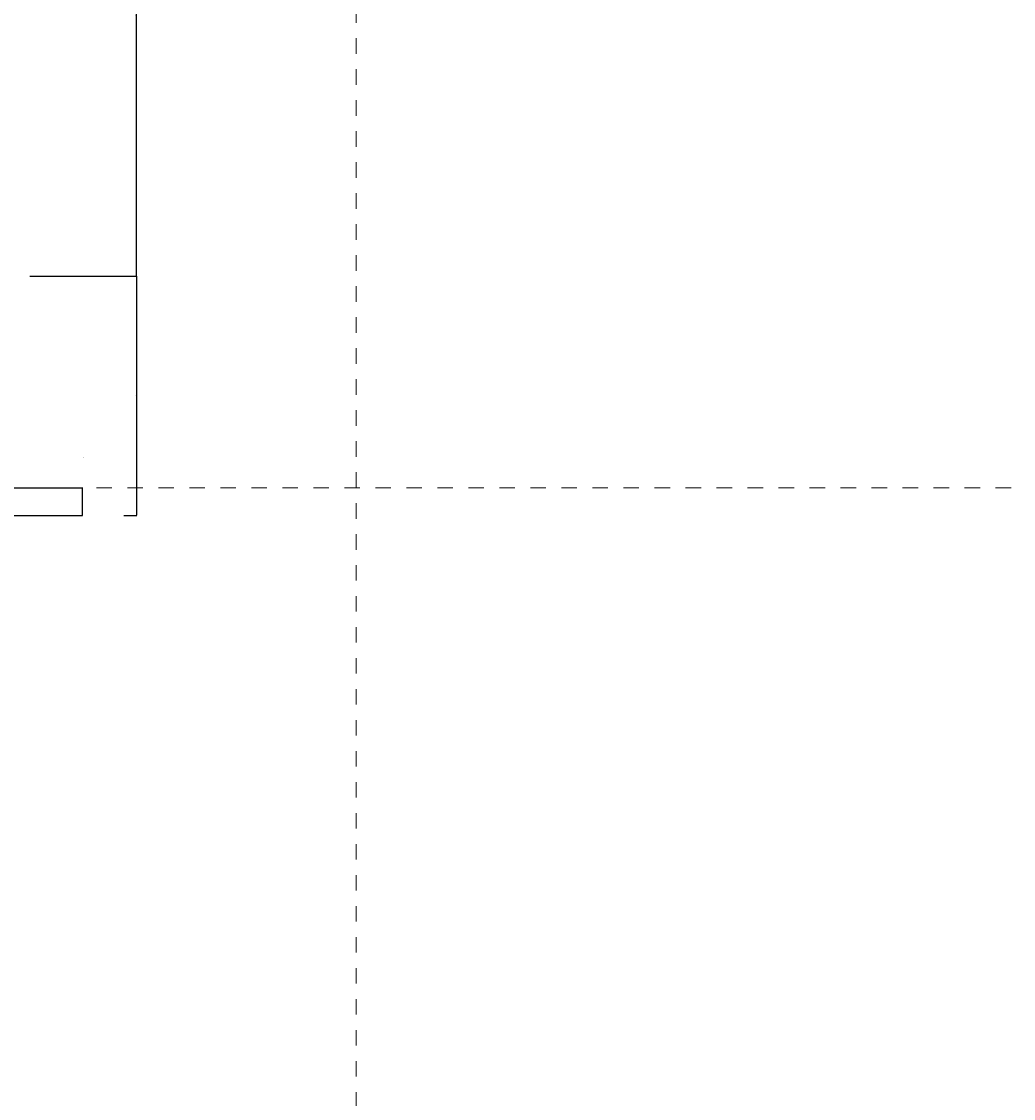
# Model space of a CAD drawing. Header units: metres. Extents: x -13 to 93, y -119 to 25.
# Tile 375 of 656: x 18.49 to 24.89, y -40.24 to -33.29. Entities that reach past the tile are written whole.
import ezdxf

# ---------------------------------------------------------------- set-up
doc = ezdxf.new("R2010")
doc.units = ezdxf.units.M
doc.header["$LTSCALE"] = 0.00508
doc.header["$PDMODE"] = 1
doc.header["$PDSIZE"] = -2
doc.linetypes.add('STYLE_06', pattern=[1.0537, 0.590515, -0.19684, 0.069505, -0.19684])
doc.layers.get('0').update_dxf_attribs({"lineweight": 18})
doc.layers.add('Bemaßung', color=7, linetype='Continuous', lineweight=18)
doc.layers.add('Plan-Achse', color=1, linetype='STYLE_06', lineweight=18)
doc.layers.get('0').freeze()
doc.styles.add('Arial', font='ARIAL.TTF')
doc.dimstyles.new('MTZ_200', dxfattribs={"dimtxt": 0.075762, "dimasz": 0.000706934, "dimexe": 0.001, "dimexo": 0.003, "dimgap": 0.0001, "dimtad": 1, "dimdec": 4, "dimzin": 11, "dimtxsty": 'Arial', "dimblk": 'VW_SLASH', "dimcen": 0, "dimdle": 0.001, "dimazin": 0, "dimtfac": 1, "dimtdec": 4, "dimtix": 1, "dimtmove": 0, "dimatfit": 0, "dimldrblk": 'VW_FILLEDARROW', "dimfxl": 0, "dimfrac": 2, "dimtolj": 1, "dimtzin": 11, "dimarcsym": 0})

# ---------------------------------------------------------------- blocks, each defined once
blk = doc.blocks.new('VW_SLASH')
at = {"color": 0, "linetype": 'ByBlock', "lineweight": -2}
blk.add_line((0, 0), (-1, 0), dxfattribs=at)
at = {"color": 0, "linetype": 'ByBlock', "lineweight": 20}
blk.add_line((0, 0), (0, 0), dxfattribs=at)
blk = doc.blocks.new('*D478')
at = {"layer": 'Bemaßung', "color": 0, "lineweight": -2}
for p, q in [((19.153, -34.935), (19.236, -34.935)), ((19.235, -34.9357), (19.235, -36.4778)), ((19.153, -36.4785), (19.236, -36.4785))]:
    blk.add_line(p, q, dxfattribs=at)
at = {"layer": 'Defpoints', "color": 0, "lineweight": 0}
for p in [(19.15, -34.935), (19.15, -36.4785), (19.235, -36.4785)]:
    blk.add_point(p, dxfattribs=at)
at = {"layer": 'Bemaßung', "color": 0, "lineweight": -2, "xscale": 0.00070693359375, "yscale": 0.00070693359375, "zscale": 0.00070693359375}
for p, rotation in [((19.235, -34.935), 90), ((19.235, -36.4785), 270)]:
    blk.add_blockref('VW_SLASH', p, dxfattribs=dict(at, rotation=rotation))
at = {"layer": 'Bemaßung', "color": 0, "insert": (19.2285, -35.7067), "char_height": 0.002525, "attachment_point": 5, "rotation": 90, "style": 'Arial'}
blk.add_mtext('\\A1;77,175m', dxfattribs=at)
blk = doc.blocks.new('VW_FILLEDARROW')
at = {"color": 0, "lineweight": -2}
blk.add_solid([(0, 0), (0, 0), (0, 0)], dxfattribs=at)
blk = doc.blocks.new('*D479')
at = {"layer": 'Bemaßung', "color": 0, "lineweight": -2}
for p, q in [((18.547, -31.5715), (19.236, -31.5715)), ((19.235, -34.9343), (19.235, -31.5722)), ((18.547, -34.935), (19.236, -34.935))]:
    blk.add_line(p, q, dxfattribs=at)
at = {"layer": 'Defpoints', "color": 0, "lineweight": 0}
for p in [(18.544, -31.5715), (19.235, -31.5715), (18.544, -34.935)]:
    blk.add_point(p, dxfattribs=at)
at = {"layer": 'Bemaßung', "color": 0, "lineweight": -2, "xscale": 0.00070693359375, "yscale": 0.00070693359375, "zscale": 0.00070693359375}
for p, rotation in [((19.235, -31.5715), 90), ((19.235, -34.935), 270)]:
    blk.add_blockref('VW_SLASH', p, dxfattribs=dict(at, rotation=rotation))
at = {"layer": 'Bemaßung', "color": 0, "insert": (19.2285, -33.2532), "char_height": 0.002525, "attachment_point": 5, "rotation": 90, "style": 'Arial'}
blk.add_mtext('\\A1;168,175m', dxfattribs=at)
blk = doc.blocks.new('*D1267')
at = {"layer": 'Bemaßung', "color": 0, "lineweight": -2}
for p, q in [((17.687, -36.3), (18.886, -36.3)), ((18.885, -36.2993), (18.885, -36.2986)), ((18.885, -36.4785), (18.885, -36.3)), ((17.703, -36.4785), (18.886, -36.4785)), ((18.885, -36.4792), (18.885, -36.4799))]:
    blk.add_line(p, q, dxfattribs=at)
at = {"layer": 'Defpoints', "color": 0, "lineweight": 0}
for p in [(17.684, -36.3), (18.885, -36.3), (17.7, -36.4785)]:
    blk.add_point(p, dxfattribs=at)
at = {"layer": 'Bemaßung', "color": 0, "lineweight": -2, "xscale": 0.00070693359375, "yscale": 0.00070693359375, "zscale": 0.00070693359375}
for p, rotation in [((18.885, -36.3), 270), ((18.885, -36.4785), 90)]:
    blk.add_blockref('VW_SLASH', p, dxfattribs=dict(at, rotation=rotation))
at = {"layer": 'Bemaßung', "color": 0, "lineweight": 18, "insert": (18.89, -36.103), "char_height": 0.00253, "attachment_point": 5, "rotation": 90, "style": 'Arial'}
blk.add_mtext('\\A1;8,925m', dxfattribs=at)

msp = doc.modelspace()

# ---------------------------------------------------------------- linework, layer by layer
at = {"layer": 'Plan-Achse'}
for p, q in [((20.65, -118.5), (20.65, 6.75)), ((-9.42493716, -36.3), (50.475, -36.3))]:
    msp.add_line(p, q, dxfattribs=at)

# ---------------------------------------------------------------- dimensions: what is measured, and where the dimension line sits
at = {"layer": 'Bemaßung'}
for base, p1, p2, picture, middle in [((19.235, -31.5715), (18.544, -34.935), (18.544, -31.5715), '*D479', (19.2284823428, -33.25325)), ((19.235, -36.4785), (19.15, -34.935), (19.15, -36.4785), '*D478', (19.2284823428, -35.70675))]:
    dim = msp.add_linear_dim(base=base, p1=p1, p2=p2, angle=90, dimstyle='MTZ_200', override={"dimtxt": 0.002525, "dimgap": 0.005, "dimdec": 8, "dimlfac": 50, "dimpost": '<>m', "dimtxsty": 'Arial', "dimtmove": 2}, dxfattribs=at)
    dim.commit()
    dim.dimension.update_dxf_attribs({"geometry": picture, "text_midpoint": middle})
at = {"layer": 'Bemaßung', "lineweight": 18}
dim = msp.add_linear_dim(base=(18.885, -36.3), p1=(17.7, -36.4785), p2=(17.684, -36.3), angle=90, dimstyle='MTZ_200', override={"dimtxt": 0.002525, "dimgap": 0.005, "dimdec": 8, "dimlfac": 50, "dimpost": '<>m', "dimtxsty": 'Arial', "dimtix": 0, "dimtmove": 2}, dxfattribs=at)
dim.commit()
dim.dimension.update_dxf_attribs({"geometry": '*D1267', "text_midpoint": (18.89, -36.103), "dimtype": 160})

doc.saveas('drawing.dxf')
